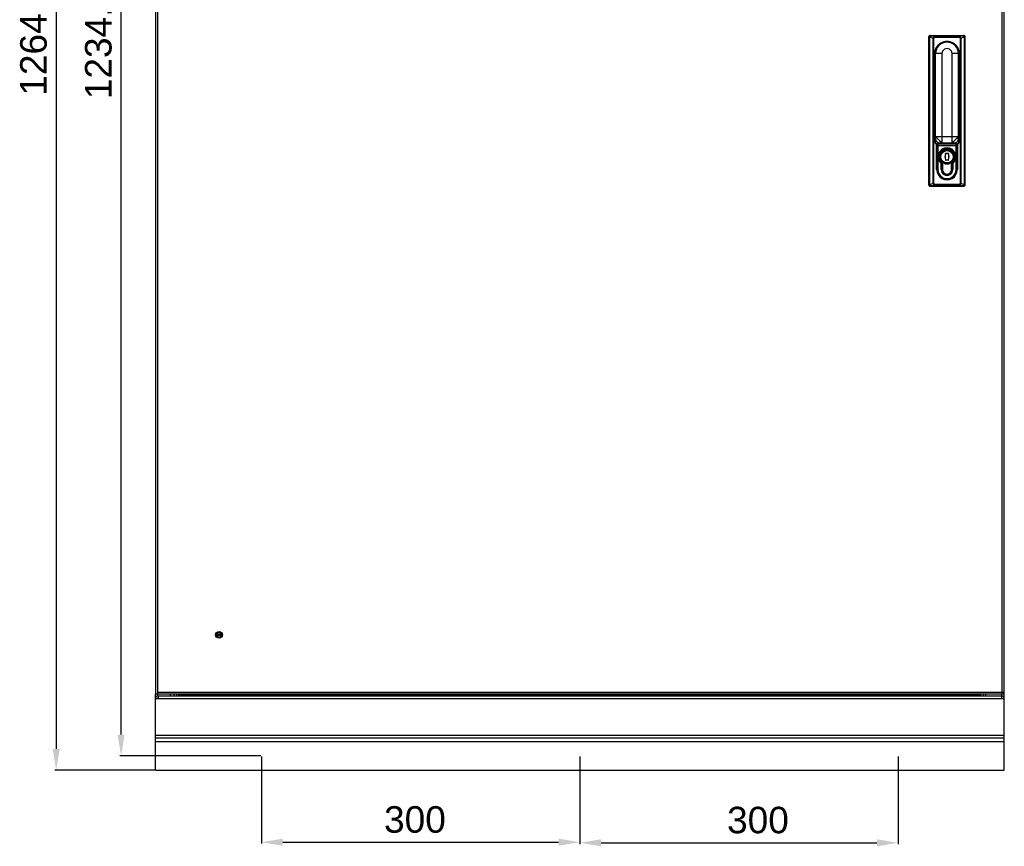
# Model space of a CAD drawing. Header units: millimetres. Extents: x 1117 to 38156, y -1945 to 7303.
# Tile 717 of 831: x 28608 to 29536, y 481 to 1260. Entities that reach past the tile are written whole.
import ezdxf

# ---------------------------------------------------------------- set-up
doc = ezdxf.new("R2010")
doc.units = ezdxf.units.MM
doc.layers.add('AXIS', color=7, linetype='Continuous')
doc.styles.get("Standard").update_dxf_attribs({"font": 'arial.ttf'})
doc.dimstyles.new('ISO-25', dxfattribs={"dimtxt": 2.5, "dimasz": 2.5, "dimexe": 1.25, "dimexo": 0.625, "dimtad": 1, "dimtxsty": 'Standard', "dimcen": 2.5, "dimadec": 0, "dimazin": 0, "dimtfac": 1, "dimtmove": 0, "dimatfit": 3, "dimfxl": 0, "dimarcsym": 0})

# ---------------------------------------------------------------- blocks, each defined once
blk = doc.blocks.new('*D153')
at = {"color": 0, "linetype": 'Continuous', "lineweight": -2}
for p, q in [((28735.57, 1816.88), (28641.5, 1816.88)), ((28642.75, 1796.88), (28642.75, 572.88)), ((28735.57, 552.88), (28641.5, 552.88))]:
    blk.add_line(p, q, dxfattribs=at)
at = {"color": 0, "linetype": 'Continuous'}
for points in [[(28639.42, 1796.88), (28646.09, 1796.88), (28642.75, 1816.88)], [(28639.42, 572.88), (28646.09, 572.88), (28642.75, 552.88)]]:
    blk.add_solid(points, dxfattribs=at)
at = {"layer": 'Defpoints', "color": 0, "linetype": 'Continuous'}
for p in [(28736.19, 1816.88), (28642.75, 552.88), (28736.19, 552.88)]:
    blk.add_point(p, dxfattribs=at)
at = {"color": 0, "linetype": 'Continuous', "insert": (28608.79, 1227.53), "char_height": 25, "width": 61.6875, "attachment_point": 2, "rotation": 90, "line_spacing_factor": 0.9}
blk.add_mtext('1264', dxfattribs=at)
blk = doc.blocks.new('*D154')
at = {"color": 0, "linetype": 'Continuous', "lineweight": -2}
for p, q in [((28835.57, 1800.88), (28702.61, 1800.88)), ((28703.86, 586.38), (28703.86, 1780.88)), ((28835.57, 566.38), (28702.61, 566.38))]:
    blk.add_line(p, q, dxfattribs=at)
at = {"color": 0, "linetype": 'Continuous'}
for points in [[(28700.52, 1780.88), (28707.19, 1780.88), (28703.86, 1800.88)], [(28700.52, 586.38), (28707.19, 586.38), (28703.86, 566.38)]]:
    blk.add_solid(points, dxfattribs=at)
at = {"layer": 'Defpoints', "color": 0, "linetype": 'Continuous'}
for p in [(28703.86, 1800.88), (28836.19, 1800.88), (28836.19, 566.38)]:
    blk.add_point(p, dxfattribs=at)
at = {"color": 0, "linetype": 'Continuous', "insert": (28669.9, 1238.77), "char_height": 25, "width": 92.5312, "attachment_point": 2, "rotation": 90, "line_spacing_factor": 0.9}
blk.add_mtext('1234.5', dxfattribs=at)
blk = doc.blocks.new('*D157')
at = {"color": 0, "linetype": 'Continuous', "lineweight": -2}
for p, q in [((28836.19, 565.75), (28836.19, 483.58)), ((29136.19, 565.75), (29136.19, 483.58)), ((28856.19, 484.83), (29116.19, 484.83))]:
    blk.add_line(p, q, dxfattribs=at)
at = {"color": 0, "linetype": 'Continuous'}
for points in [[(28856.19, 488.17), (28856.19, 481.5), (28836.19, 484.83)], [(29116.19, 488.17), (29116.19, 481.5), (29136.19, 484.83)]]:
    blk.add_solid(points, dxfattribs=at)
at = {"layer": 'Defpoints', "color": 0, "linetype": 'Continuous'}
for p in [(28836.19, 566.38), (29136.19, 566.38), (29136.19, 484.83)]:
    blk.add_point(p, dxfattribs=at)
at = {"color": 0, "linetype": 'Continuous', "insert": (28980.81, 518.79), "char_height": 25, "width": 46.2656, "attachment_point": 2, "line_spacing_factor": 0.9}
blk.add_mtext('300', dxfattribs=at)
blk = doc.blocks.new('*D158')
at = {"color": 0, "linetype": 'Continuous', "lineweight": -2}
for p, q in [((29136.19, 565.75), (29136.19, 483.05)), ((29436.19, 565.75), (29436.19, 483.05)), ((29156.19, 484.3), (29416.19, 484.3))]:
    blk.add_line(p, q, dxfattribs=at)
at = {"color": 0, "linetype": 'Continuous'}
for points in [[(29156.19, 487.63), (29156.19, 480.97), (29136.19, 484.3)], [(29416.19, 487.63), (29416.19, 480.97), (29436.19, 484.3)]]:
    blk.add_solid(points, dxfattribs=at)
at = {"layer": 'Defpoints', "color": 0, "linetype": 'Continuous'}
for p in [(29136.19, 566.38), (29436.19, 566.38), (29436.19, 484.3)]:
    blk.add_point(p, dxfattribs=at)
at = {"color": 0, "linetype": 'Continuous', "insert": (29304.06, 518.26), "char_height": 25, "width": 46.2656, "attachment_point": 2, "line_spacing_factor": 0.9}
blk.add_mtext('300', dxfattribs=at)

msp = doc.modelspace()

# ---------------------------------------------------------------- linework, layer by layer
at = {"color": 7, "linetype": 'Continuous'}
for p, q in [((28736.195, 1724.379), (28736.195, 624.379)), ((28738.195, 1724.379), (28738.195, 624.379)), ((29534.195, 624.379), (29534.195, 1724.379)), ((29536.195, 624.379), (29536.195, 1724.379)), ((29465.195, 1104.379), (29465.195, 1244.379)), ((29465.195, 1244.18), (29465.844, 1244.18)), ((29465.844, 1244.18), (29469.025, 1242.987)), ((29465.844, 1244.18), (29465.844, 1104.578)), ((29466.195, 1245.379), (29498.195, 1245.379)), ((29467.901, 1245.379), (29467.901, 1245.086)), ((29496.489, 1245.086), (29467.901, 1245.086)), ((29470.339, 1244.172), (29467.901, 1245.086)), ((29470.339, 1244.172), (29494.051, 1244.172)), ((29470.339, 1244.172), (29470.339, 1243.464)), ((29494.051, 1243.464), (29470.339, 1243.464)), ((29496.489, 1245.086), (29494.051, 1244.172)), ((29494.051, 1243.464), (29494.051, 1244.172)), ((29495.365, 1242.987), (29498.546, 1244.18)), ((29496.489, 1245.379), (29496.489, 1245.086)), ((29499.195, 1244.18), (29498.546, 1244.18)), ((29498.546, 1104.578), (29498.546, 1244.18)), ((29499.195, 1104.379), (29499.195, 1244.379)), ((29469.025, 1242.987), (29469.376, 1242.987)), ((29469.025, 1105.771), (29469.025, 1242.987)), ((29469.376, 1242.987), (29469.376, 1105.771)), ((29495.365, 1242.987), (29495.014, 1242.987)), ((29495.014, 1105.771), (29495.014, 1242.987)), ((29495.365, 1242.987), (29495.365, 1105.771)), ((29470.945, 1228.129), (29470.445, 1228.129)), ((29470.445, 1145.378), (29470.445, 1228.129)), ((29470.945, 1228.129), (29470.945, 1145.379)), ((29477.445, 1228.379), (29471.445, 1228.379)), ((29471.445, 1147.736), (29471.445, 1228.379)), ((29477.445, 1228.378), (29477.445, 1144.129)), ((29492.945, 1228.379), (29486.945, 1228.379)), ((29486.945, 1144.129), (29486.945, 1228.379)), ((29492.945, 1147.736), (29492.945, 1228.379)), ((29493.945, 1228.129), (29493.445, 1228.129)), ((29493.445, 1145.379), (29493.445, 1228.129)), ((29493.945, 1228.129), (29493.945, 1145.379)), ((29470.945, 1164.681), (29471.445, 1164.681)), ((29471.445, 1161.809), (29470.945, 1161.809)), ((29492.945, 1164.681), (29493.445, 1164.681)), ((29493.445, 1161.809), (29492.945, 1161.809)), ((29470.945, 1154.905), (29471.445, 1154.905)), ((29492.945, 1154.905), (29493.445, 1154.905)), ((29470.445, 1145.379), (29470.945, 1145.379)), ((29471.445, 1150.129), (29492.945, 1150.129)), ((29472.445, 1119.129), (29472.445, 1142.929)), ((29472.945, 1143.379), (29491.445, 1143.379)), ((29472.945, 1143.379), (29472.945, 1119.129)), ((29473.045, 1119.129), (29473.045, 1142.879)), ((29491.345, 1141.379), (29473.045, 1141.379)), ((29473.545, 1143.379), (29473.545, 1119.129)), ((29475.071, 1144.129), (29489.319, 1144.129)), ((29490.845, 1119.129), (29490.845, 1143.379)), ((29491.345, 1119.129), (29491.345, 1142.879)), ((29491.445, 1119.129), (29491.445, 1143.379)), ((29491.945, 1142.929), (29491.945, 1119.129)), ((29493.445, 1145.379), (29493.945, 1145.379)), ((29481.089, 1134.329), (29483.301, 1134.329)), ((29481.089, 1134.329), (29481.089, 1134.129)), ((29483.301, 1134.129), (29481.089, 1134.129)), ((29483.301, 1134.129), (29483.301, 1134.329)), ((29483.681, 1134.052), (29483.491, 1133.991)), ((29476.595, 1125.416), (29476.245, 1125.058)), ((29477.195, 1123.987), (29476.695, 1123.987)), ((29476.695, 1119.129), (29476.695, 1123.987)), ((29476.735, 1125.558), (29477.085, 1125.915)), ((29477.195, 1123.987), (29477.195, 1119.129)), ((29477.895, 1123.987), (29477.395, 1123.987)), ((29477.395, 1119.129), (29477.395, 1123.987)), ((29477.895, 1123.987), (29477.895, 1119.129)), ((29480.709, 1128.205), (29480.899, 1128.267)), ((29481.089, 1128.129), (29483.301, 1128.129)), ((29481.089, 1128.129), (29481.089, 1127.929)), ((29483.301, 1127.929), (29481.089, 1127.929)), ((29483.301, 1127.929), (29483.301, 1128.129)), ((29486.995, 1123.987), (29486.495, 1123.987)), ((29486.495, 1119.129), (29486.495, 1123.987)), ((29486.995, 1123.987), (29486.995, 1119.129)), ((29487.695, 1123.987), (29487.195, 1123.987)), ((29487.195, 1119.129), (29487.195, 1123.987)), ((29487.655, 1125.558), (29487.305, 1125.915)), ((29487.695, 1123.987), (29487.695, 1119.129)), ((29487.795, 1125.416), (29488.145, 1125.058)), ((29472.445, 1119.129), (29472.945, 1119.129)), ((29473.045, 1119.129), (29473.545, 1119.129)), ((29476.695, 1119.129), (29477.195, 1119.129)), ((29477.395, 1119.129), (29477.895, 1119.129)), ((29486.495, 1119.129), (29486.995, 1119.129)), ((29487.195, 1119.129), (29487.695, 1119.129)), ((29490.845, 1119.129), (29491.345, 1119.129)), ((29491.445, 1119.129), (29491.945, 1119.129)), ((29465.195, 1104.578), (29465.844, 1104.578)), ((29469.025, 1105.771), (29465.844, 1104.578)), ((29467.901, 1103.672), (29470.339, 1104.586)), ((29469.025, 1105.771), (29469.376, 1105.771)), ((29470.339, 1105.293), (29494.051, 1105.293)), ((29470.339, 1105.293), (29470.339, 1104.586)), ((29494.051, 1104.586), (29470.339, 1104.586)), ((29494.051, 1104.586), (29494.051, 1105.293)), ((29494.051, 1104.586), (29496.489, 1103.672)), ((29495.365, 1105.771), (29495.014, 1105.771)), ((29498.546, 1104.578), (29495.365, 1105.771)), ((29499.195, 1104.578), (29498.546, 1104.578)), ((29466.195, 1103.379), (29498.195, 1103.379)), ((29467.901, 1103.672), (29496.489, 1103.672)), ((29467.901, 1103.379), (29467.901, 1103.672)), ((29496.489, 1103.379), (29496.489, 1103.672)), ((28793.995, 681.015), (28793.917, 680.816)), ((28793.917, 680.657), (28793.917, 680.816)), ((28793.917, 680.657), (28793.995, 680.458)), ((28794.112, 681.174), (28793.995, 681.015)), ((28793.995, 680.458), (28794.112, 680.299)), ((28793.995, 679.662), (28795.125, 679.662)), ((28793.995, 679.463), (28793.995, 679.662)), ((28795.32, 679.463), (28793.995, 679.463)), ((28794.307, 681.294), (28794.112, 681.174)), ((28794.112, 680.776), (28794.151, 680.896)), ((28794.112, 680.776), (28794.112, 680.697)), ((28794.151, 680.578), (28794.112, 680.697)), ((28794.112, 680.299), (28794.307, 680.18)), ((28794.151, 680.896), (28794.229, 681.015)), ((28794.229, 680.458), (28794.151, 680.578)), ((28794.229, 681.015), (28794.346, 681.095)), ((28794.346, 680.379), (28794.229, 680.458)), ((28794.502, 681.333), (28794.307, 681.294)), ((28794.307, 680.18), (28794.502, 680.14)), ((28794.346, 681.095), (28794.502, 681.135)), ((28794.502, 680.339), (28794.346, 680.379)), ((28794.502, 681.333), (28794.736, 681.333)), ((28794.736, 681.135), (28794.502, 681.135)), ((28794.502, 680.339), (28794.736, 680.339)), ((28794.736, 680.14), (28794.502, 680.14)), ((28794.93, 681.294), (28794.736, 681.333)), ((28794.736, 681.135), (28794.891, 681.095)), ((28794.891, 680.379), (28794.736, 680.339)), ((28794.736, 680.14), (28794.93, 680.18)), ((28794.891, 681.095), (28795.008, 681.015)), ((28795.047, 680.498), (28794.891, 680.379)), ((28795.125, 681.174), (28794.93, 681.294)), ((28794.93, 680.18), (28795.125, 680.299)), ((28795.008, 681.015), (28795.086, 680.856)), ((28795.047, 680.498), (28795.32, 680.498)), ((28795.32, 680.856), (28795.086, 680.856)), ((28795.242, 681.015), (28795.125, 681.174)), ((28795.125, 679.662), (28795.125, 680.299)), ((28795.32, 680.856), (28795.242, 681.015)), ((28795.32, 680.498), (28795.32, 679.463)), ((28795.632, 681.333), (28795.865, 681.333)), ((28795.632, 679.463), (28795.632, 681.333)), ((28795.982, 679.463), (28795.632, 679.463)), ((28795.865, 681.333), (28795.865, 679.861)), ((28796.411, 681.333), (28795.865, 679.861)), ((28795.982, 679.463), (28796.567, 681.135)), ((28796.411, 681.333), (28796.722, 681.333)), ((28796.567, 681.135), (28797.151, 679.463)), ((28797.268, 679.861), (28796.722, 681.333)), ((28797.502, 679.463), (28797.151, 679.463)), ((28797.268, 681.333), (28797.502, 681.333)), ((28797.268, 679.861), (28797.268, 681.333)), ((28797.502, 681.333), (28797.502, 679.463)), ((29534.195, 624.379), (28736.195, 624.379)), ((28736.195, 582.879), (28736.195, 624.379)), ((28738.195, 626.379), (29536.195, 626.379)), ((28738.195, 624.379), (28738.195, 622.879)), ((28738.695, 622.879), (29533.695, 622.879)), ((28738.695, 622.879), (28738.695, 620.379)), ((28750.195, 624.379), (28750.195, 622.879)), ((28753.695, 624.379), (28753.695, 622.879)), ((28756.195, 624.379), (28756.195, 622.879)), ((28758.195, 622.879), (28758.195, 624.379)), ((28758.195, 623.379), (29514.195, 623.379)), ((29514.195, 622.879), (29514.195, 624.379)), ((29516.195, 624.379), (29516.195, 622.879)), ((29518.695, 622.879), (29518.695, 624.379)), ((29533.695, 624.379), (29533.695, 620.379)), ((29534.695, 624.379), (29534.695, 626.379)), ((29536.195, 624.379), (29534.695, 624.379)), ((29536.195, 582.879), (29536.195, 624.379)), ((28736.195, 620.379), (29536.195, 620.379)), ((29536.195, 585.379), (28736.195, 585.379)), ((29536.195, 582.879), (28736.195, 582.879))]:
    msp.add_line(p, q, dxfattribs=at)
for points in [[(29471.445, 1147.736), (29471.543, 1146.895), (29471.819, 1146.1), (29472.251, 1145.423), (29472.829, 1144.864), (29473.522, 1144.452), (29474.331, 1144.2), (29475.071, 1144.129)], [(29489.319, 1144.129), (29490.069, 1144.202), (29490.876, 1144.456), (29491.568, 1144.869), (29492.143, 1145.428), (29492.575, 1146.109), (29492.85, 1146.905), (29492.945, 1147.736)]]:
    msp.add_lwpolyline(points, dxfattribs=at)
for centre, radius in [((29482.195, 1131.129), 7), ((29482.195, 1131.129), 6.5), ((29482.195, 1131.129), 6.3), ((29482.195, 1131.129), 5.8), ((28796.195, 680.379), 3.2), ((28796.195, 680.379), 2.5)]:
    msp.add_circle(centre, radius, dxfattribs=at)
for centre, radius, start, end in [((29466.195, 1244.379), 1, 89.999995, 180), ((29466.142, 1240.219), 4.342, 93.096576, 95.477987), ((29478.072, 1242.291), 12.373, 169.460873, 171.219142), ((29498.195, 1244.379), 1, 359.999969, 90), ((29495.338, 1244.392), 3.148, 2.955345, 5.352759), ((29486.307, 1242.289), 12.384, 8.781652, 10.538234), ((29482.195, 1228.129), 11.75, 359.999918, 180), ((29482.195, 1228.129), 11.25, 0, 180), ((29482.195, 1228.379), 10.75, 0, 179.999787), ((29482.195, 1228.379), 4.75, 359.998145, 180.008565), ((29472.945, 1145.379), 2.5, 180.004447, 258.462356), ((29472.945, 1145.379), 2, 180, 270), ((29473.545, 1142.879), 0.5, 90, 180.000247), ((29490.845, 1142.879), 0.5, 359.999753, 90), ((29491.445, 1145.379), 2, 270, 0), ((29491.445, 1145.379), 2.5, 281.537602, 359.999993), ((29482.195, 1131.129), 8.5, 314.427004, 225.572996), ((29482.195, 1131.129), 8, 314.427004, 225.572996), ((29482.195, 1131.129), 7.8, 314.427004, 225.572996), ((29482.195, 1131.129), 7.3, 314.427004, 225.572996), ((29489.695, 1131.129), 9.45, 161.972927, 198.026408), ((29489.695, 1131.129), 9.25, 161.977391, 198.022609), ((29481.089, 1133.929), 0.4, 89.978699, 161.871932), ((29481.089, 1133.929), 0.2, 90, 161.977391), ((29483.301, 1133.929), 0.4, 18.1027, 90), ((29483.301, 1133.929), 0.2, 18.022612, 90), ((29474.695, 1131.129), 9.25, 341.977391, 18.022609), ((29474.695, 1131.129), 9.45, 341.973835, 18.025999), ((29475.195, 1123.987), 1.5, 359.997837, 45.572996), ((29475.195, 1123.987), 2, 0, 45.572996), ((29475.195, 1123.987), 2.2, 0, 45.572996), ((29475.195, 1123.987), 2.7, 359.999565, 45.572996), ((29481.089, 1128.329), 0.4, 198.112356, 270), ((29481.089, 1128.329), 0.2, 198.022612, 270), ((29483.301, 1128.329), 0.2, 270, 341.977391), ((29483.301, 1128.329), 0.4, 269.977515, 341.893395), ((29489.195, 1123.987), 2.7, 134.427004, 180.000435), ((29489.195, 1123.987), 2.2, 134.427004, 180), ((29489.195, 1123.987), 2, 134.427004, 180), ((29489.195, 1123.987), 1.5, 134.427004, 180.002147), ((29482.195, 1119.129), 9.75, 180, 0.00029), ((29482.195, 1119.129), 9.25, 180, 0), ((29482.195, 1119.129), 9.15, 180, 0), ((29482.195, 1119.129), 8.65, 179.999673, 0), ((29482.195, 1119.129), 5.5, 180, 0.001144), ((29482.195, 1119.129), 5, 180, 0), ((29482.195, 1119.129), 4.8, 180, 0), ((29482.195, 1119.129), 4.3, 179.998669, 0), ((29466.195, 1104.379), 1, 179.999969, 270), ((29478.083, 1106.469), 12.384, 188.781652, 190.538234), ((29469.052, 1104.366), 3.148, 182.955358, 185.352759), ((29498.195, 1104.379), 1, 270.000029, 0), ((29486.319, 1106.467), 12.373, 349.460581, 351.218847), ((28738.695, 620.379), 2.5, 90, 180), ((29533.695, 620.379), 2.5, 0, 90), ((28738.695, 620.379), 0.5, 105.497529, 180), ((29533.695, 620.379), 0.5, 15.497529, 90)]:
    msp.add_arc(centre, radius, start, end, dxfattribs=at)
for points, knots in [([(29465.195, 1244.379), (29465.195, 1244.398), (29465.246, 1244.444), (29465.421, 1244.502), (29465.595, 1244.528), (29465.728, 1244.54)], [0, 0, 0, 0, 0.1022097, 0.3026806, 1, 1, 1, 1]), ([(29466.195, 1245.379), (29466.158, 1245.379), (29466.065, 1245.304), (29465.956, 1245.023), (29465.918, 1244.754), (29465.908, 1244.554)], [0, 0, 0, 0, 0.1230202, 0.3413994, 1, 1, 1, 1]), ([(29465.908, 1244.554), (29466.071, 1244.601), (29466.733, 1244.789), (29467.398, 1244.964), (29467.901, 1245.086)], [0, 0, 0, 0, 0.2475817, 1, 1, 1, 1]), ([(29469.025, 1242.987), (29469.049, 1243.142), (29469.161, 1243.447), (29469.589, 1243.914), (29470.039, 1244.099), (29470.339, 1244.172)], [0, 0, 0, 0, 0.2527921, 0.5047237, 1, 1, 1, 1]), ([(29469.376, 1242.987), (29469.376, 1243.072), (29469.453, 1243.257), (29469.716, 1243.391), (29470.016, 1243.454), (29470.23, 1243.464), (29470.339, 1243.464)], [0, 0, 0, 0, 0.2177947, 0.4576125, 0.7221358, 1, 1, 1, 1]), ([(29495.365, 1242.987), (29495.341, 1243.142), (29495.229, 1243.447), (29494.801, 1243.915), (29494.351, 1244.1), (29494.051, 1244.172)], [0, 0, 0, 0, 0.2527996, 0.5047176, 1, 1, 1, 1]), ([(29494.051, 1243.464), (29494.16, 1243.464), (29494.374, 1243.454), (29494.674, 1243.391), (29494.937, 1243.257), (29495.014, 1243.072), (29495.014, 1242.987)], [0, 0, 0, 0, 0.2778907, 0.5424291, 0.7822424, 1, 1, 1, 1]), ([(29496.489, 1245.086), (29496.992, 1244.964), (29497.657, 1244.789), (29498.319, 1244.601), (29498.482, 1244.554)], [0, 0, 0, 0, 0.7524669, 1, 1, 1, 1]), ([(29498.195, 1245.379), (29498.279, 1245.379), (29498.43, 1245.081), (29498.457, 1244.857), (29498.473, 1244.685)], [0, 0, 0, 0, 0.3286901, 1, 1, 1, 1]), ([(29499.195, 1244.379), (29499.195, 1244.404), (29499.117, 1244.458), (29498.889, 1244.519), (29498.655, 1244.544), (29498.482, 1244.554)], [0, 0, 0, 0, 0.101612, 0.3092114, 1, 1, 1, 1]), ([(29471.445, 1150.129), (29471.445, 1150.12), (29471.472, 1150.098), (29471.507, 1150.047), (29471.582, 1149.971), (29471.678, 1149.866), (29471.802, 1149.737), (29472.015, 1149.515), (29472.337, 1149.184), (29472.78, 1148.732), (29473.286, 1148.22), (29473.835, 1147.666), (29474.408, 1147.092), (29474.982, 1146.519), (29475.536, 1145.969), (29476.048, 1145.464), (29476.5, 1145.021), (29476.831, 1144.699), (29477.053, 1144.486), (29477.183, 1144.362), (29477.287, 1144.266), (29477.363, 1144.192), (29477.412, 1144.154), (29477.436, 1144.129), (29477.445, 1144.129)], [0, 0, 0, 0, 0.0029416, 0.0106892, 0.0230626, 0.0399149, 0.0611136, 0.0864715, 0.1486746, 0.2241689, 0.3100922, 0.4032015, 0.4999687, 0.596737, 0.6898482, 0.7757775, 0.8512712, 0.91348, 0.938856, 0.9600818, 0.9769323, 0.989197, 0.9968187, 1, 1, 1, 1]), ([(29471.445, 1147.736), (29471.445, 1147.538), (29471.521, 1147.114), (29471.843, 1146.25), (29472.584, 1145.259), (29473.576, 1144.521), (29474.442, 1144.197), (29474.87, 1144.129), (29475.071, 1144.129)], [0, 0, 0, 0, 0.1076685, 0.2312164, 0.4993579, 0.76734, 0.8905439, 1, 1, 1, 1]), ([(29472.945, 1143.379), (29472.929, 1143.362), (29472.769, 1143.205), (29472.601, 1143.056), (29472.445, 1142.929)], [0, 0, 0, 0, 0.1034376, 1, 1, 1, 1]), ([(29492.945, 1150.129), (29492.945, 1150.12), (29492.918, 1150.098), (29492.883, 1150.047), (29492.808, 1149.971), (29492.712, 1149.866), (29492.588, 1149.737), (29492.375, 1149.515), (29492.053, 1149.184), (29491.61, 1148.732), (29491.104, 1148.22), (29490.555, 1147.666), (29489.982, 1147.092), (29489.408, 1146.519), (29488.854, 1145.969), (29488.342, 1145.463), (29487.89, 1145.021), (29487.559, 1144.699), (29487.337, 1144.486), (29487.207, 1144.362), (29487.103, 1144.266), (29487.027, 1144.192), (29486.978, 1144.154), (29486.954, 1144.129), (29486.945, 1144.129)], [0, 0, 0, 0, 0.0029415, 0.0106892, 0.0230631, 0.0399159, 0.0611145, 0.0864726, 0.1486761, 0.2241754, 0.310104, 0.4032156, 0.4999858, 0.5967524, 0.6898586, 0.7757845, 0.8512754, 0.913482, 0.9388575, 0.9600833, 0.9769334, 0.9891962, 0.9968171, 1, 1, 1, 1]), ([(29489.319, 1144.129), (29489.52, 1144.129), (29489.948, 1144.197), (29490.814, 1144.52), (29491.613, 1145.114), (29492.255, 1145.866), (29492.638, 1146.485), (29492.867, 1147.115), (29492.945, 1147.539), (29492.945, 1147.736)], [0, 0, 0, 0, 0.1092557, 0.2324365, 0.5001773, 0.6372556, 0.7688248, 0.8928543, 1, 1, 1, 1]), ([(29491.445, 1143.379), (29491.461, 1143.362), (29491.621, 1143.205), (29491.789, 1143.056), (29491.945, 1142.929)], [0, 0, 0, 0, 0.1034443, 1, 1, 1, 1]), ([(29480.899, 1133.991), (29480.9, 1133.995), (29480.867, 1133.995), (29480.841, 1134.014), (29480.776, 1134.03), (29480.733, 1134.046), (29480.709, 1134.053)], [0, 0, 0, 0, 0.0763098, 0.2928065, 0.6178098, 1, 1, 1, 1]), ([(29483.491, 1128.267), (29483.49, 1128.262), (29483.523, 1128.263), (29483.549, 1128.243), (29483.614, 1128.227), (29483.657, 1128.212), (29483.681, 1128.204)], [0, 0, 0, 0, 0.0763124, 0.2928081, 0.6178104, 1, 1, 1, 1]), ([(29465.195, 1104.379), (29465.195, 1104.353), (29465.274, 1104.299), (29465.501, 1104.237), (29465.735, 1104.213), (29465.908, 1104.203)], [0, 0, 0, 0, 0.1017655, 0.3096818, 1, 1, 1, 1]), ([(29467.901, 1103.672), (29467.398, 1103.793), (29466.733, 1103.969), (29466.071, 1104.156), (29465.908, 1104.203)], [0, 0, 0, 0, 0.7524669, 1, 1, 1, 1]), ([(29469.025, 1105.771), (29469.049, 1105.615), (29469.161, 1105.311), (29469.589, 1104.843), (29470.039, 1104.658), (29470.339, 1104.586)], [0, 0, 0, 0, 0.2527996, 0.5047176, 1, 1, 1, 1]), ([(29470.339, 1105.293), (29470.23, 1105.293), (29470.016, 1105.303), (29469.716, 1105.366), (29469.453, 1105.501), (29469.376, 1105.685), (29469.376, 1105.771)], [0, 0, 0, 0, 0.2778907, 0.5424291, 0.7822424, 1, 1, 1, 1]), ([(29495.365, 1105.771), (29495.341, 1105.615), (29495.229, 1105.31), (29494.801, 1104.843), (29494.351, 1104.658), (29494.051, 1104.586)], [0, 0, 0, 0, 0.2527921, 0.5047237, 1, 1, 1, 1]), ([(29495.014, 1105.771), (29495.014, 1105.685), (29494.937, 1105.501), (29494.674, 1105.366), (29494.374, 1105.303), (29494.16, 1105.293), (29494.051, 1105.293)], [0, 0, 0, 0, 0.2177947, 0.4576125, 0.7221358, 1, 1, 1, 1]), ([(29498.482, 1104.203), (29498.319, 1104.156), (29497.657, 1103.968), (29496.992, 1103.793), (29496.489, 1103.672)], [0, 0, 0, 0, 0.2475819, 1, 1, 1, 1]), ([(29498.482, 1104.203), (29498.48, 1104.159), (29498.467, 1103.988), (29498.441, 1103.817), (29498.408, 1103.694)], [0, 0, 0, 0, 0.2592222, 1, 1, 1, 1]), ([(29498.482, 1104.203), (29498.578, 1104.209), (29498.75, 1104.222), (29498.976, 1104.262), (29499.117, 1104.299), (29499.195, 1104.353), (29499.195, 1104.379)], [0, 0, 0, 0, 0.3823313, 0.6905369, 0.8978553, 1, 1, 1, 1]), ([(29466.195, 1103.379), (29466.111, 1103.379), (29465.96, 1103.676), (29465.933, 1103.9), (29465.917, 1104.072)], [0, 0, 0, 0, 0.3286893, 1, 1, 1, 1]), ([(29498.408, 1103.694), (29498.385, 1103.611), (29498.35, 1103.488), (29498.24, 1103.379), (29498.195, 1103.379)], [0, 0, 0, 0, 0.6540505, 1, 1, 1, 1])]:
    msp.add_open_spline(points, degree=3, knots=knots, dxfattribs=at)
at = {"layer": 'AXIS', "color": 7, "linetype": 'Continuous'}
for p, q in [((28736.195, 552.879), (28736.195, 582.879)), ((29536.195, 579.379), (28736.195, 579.379)), ((29536.195, 552.879), (29536.195, 582.879)), ((28736.195, 552.879), (29536.195, 552.879))]:
    msp.add_line(p, q, dxfattribs=at)

# ---------------------------------------------------------------- dimensions: what is measured, and where the dimension line sits
at = {"linetype": 'Continuous'}
for base, p1, p2, angle, picture, middle in [((28642.753, 552.879), (28736.195, 1816.879), (28736.195, 552.879), 270, '*D153', (28642.753, 1227.529)), ((28703.855, 1800.879), (28836.195, 566.379), (28836.195, 1800.879), 90, '*D154', (28703.855, 1238.774))]:
    dim = msp.add_linear_dim(base=base, p1=p1, p2=p2, angle=angle, dimstyle='ISO-25', override={"dimtxt": 25, "dimasz": 20, "dimdsep": 46}, dxfattribs=at)
    dim.commit()
    dim.dimension.update_dxf_attribs({"geometry": picture, "text_midpoint": middle, "dimtype": 160})
for base, p1, p2, picture, middle in [((29136.195, 484.832), (28836.195, 566.379), (29136.195, 566.379), '*D157', (28980.808, 484.832)), ((29436.195, 484.3), (29136.195, 566.379), (29436.195, 566.379), '*D158', (29304.062, 484.3))]:
    dim = msp.add_linear_dim(base=base, p1=p1, p2=p2, dimstyle='ISO-25', override={"dimtxt": 25, "dimasz": 20, "dimdsep": 46}, dxfattribs=at)
    dim.commit()
    dim.dimension.update_dxf_attribs({"geometry": picture, "text_midpoint": middle, "dimtype": 160})

doc.saveas('drawing.dxf')
